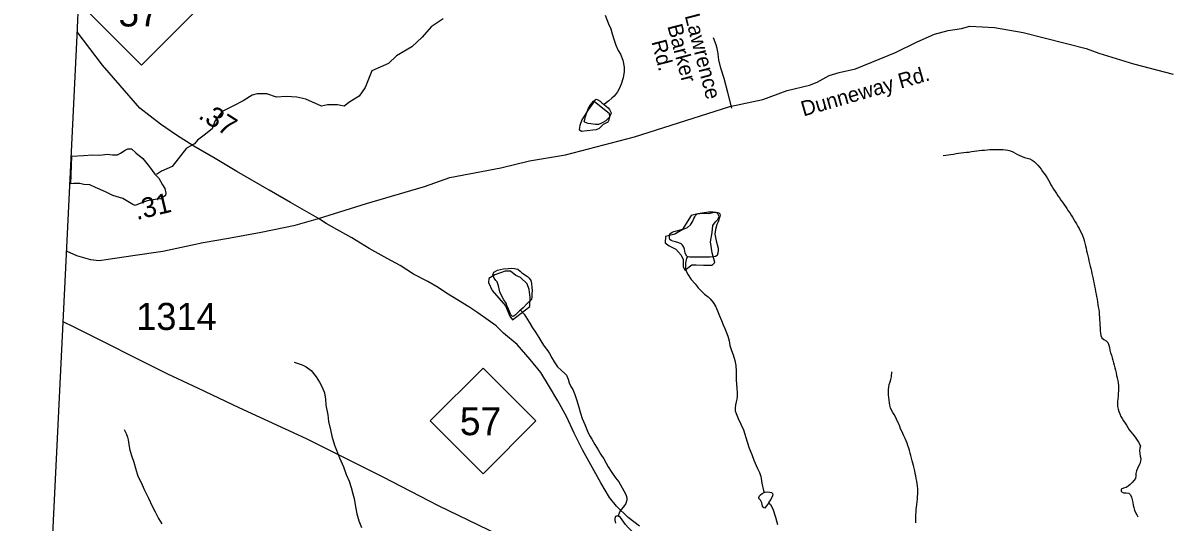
# Model space of a CAD drawing. Extents: x 1950930 to 2061844, y 904556 to 1017002.
# Drawn here: x 1958379 to 1965577, y 995121 to 998263 of the extents above; entities that cross this region are included whole.
import ezdxf

# ---------------------------------------------------------------- set-up
doc = ezdxf.new("R2010")
doc.units = 0
for name, color, linetype in [('Exist Boundary Political CountyLine', 7, 'Continuous'), ('Exist Hydrographic Creek Single Shore', 7, 'Continuous'), ('Exist Hydrographic Misc Water Feature', 7, 'Continuous'), ('Exist Road Non-System Type 51', 7, 'Continuous'), ('Exist Road Non-System Type 51 Label', 7, 'Continuous'), ('Exist Road Primary NC Attributed', 7, 'Continuous'), ('Exist Road Primary NC Mileage Hundredths English Label', 7, 'Continuous'), ('Exist Road Primary NC Shield CELL', 7, 'Continuous'), ('Exist Road Primary NC Shield Number Label', 7, 'Continuous'), ('Exist Road Primary US Structure Standard Bridge CELL', 7, 'Continuous'), ('Exist Road Secondary Type 41 Attributed', 7, 'Continuous'), ('Exist Road Secondary Type 51 Attributed', 7, 'Continuous'), ('Exist Road Secondary Type 51 Label', 7, 'Continuous'), ('Exist Road Secondary Type 51 Number Label', 7, 'Continuous'), ('Exist Utilities Electrical Transmission Line', 7, 'Continuous')]:
    doc.layers.add(name, color=color, linetype=linetype)

msp = doc.modelspace()

# ---------------------------------------------------------------- linework, layer by layer
at = {"layer": 'Exist Boundary Political CountyLine'}
msp.add_lwpolyline([(1954666.9, 907077.7), (1956979.8, 962278.8), (1958720.5, 998184), (1959482.1, 1016167.2)], dxfattribs=at)
at = {"layer": 'Exist Hydrographic Creek Single Shore'}
msp.add_line((1959250.3, 997329.2), (1959219.9, 997308.9), dxfattribs=at)
msp.add_lwpolyline([(1961022.4, 998288.5), (1960948.1, 998237.8), (1960890.7, 998173.6), (1960826.6, 998112.8), (1960728.7, 998055.4), (1960678.1, 998008.1), (1960573.4, 997960.8), (1960531.2, 997856.1), (1960494.1, 997802.1), (1960436.7, 997764.9), (1960399.6, 997737.9), (1960359.1, 997748), (1960295, 997748), (1960257.8, 997737.9), (1960160, 997781.8), (1960102.6, 997795.3), (1960035.1, 997798.7), (1959974.3, 997795.3), (1959913.5, 997815.6), (1959852.8, 997815.6), (1959822.4, 997808.8), (1959765, 997771.7), (1959704.3, 997741.3), (1959633.4, 997704.1), (1959586.1, 997643.3), (1959569.3, 997596), (1959518.6, 997555.5), (1959478.1, 997525.1), (1959457.9, 997501.4), (1959408.9, 997474.4), (1959317.8, 997359.6), (1959250.3, 997329.2)], dxfattribs=at)
at = {"layer": 'Exist Hydrographic Misc Water Feature'}
for points in [[(1962041.1, 998311.3), (1962062.8, 998257.3), (1962076.9, 998225.2), (1962086.8, 998193.2), (1962098.7, 998153.2), (1962108.5, 998123.1), (1962122.7, 998089.2), (1962138.5, 998065.1), (1962152.4, 998029.1), (1962162.5, 997985), (1962162.5, 997957), (1962154.3, 997917), (1962142.2, 997877), (1962130.1, 997847.1), (1962120.2, 997829.1), (1962107.9, 997813.1), (1962098.1, 997801.2), (1962083.9, 997789.2), (1962064, 997773.2), (1962047.8, 997759.2), (1962035.9, 997749.3)], [(1962035.9, 997749.3), (1962049.9, 997737.2), (1962059.9, 997729.2), (1962069.8, 997717.2), (1962079.8, 997697.1), (1962075.7, 997683.2), (1962067.7, 997667.2), (1962057.7, 997659.2), (1962045.8, 997647.2), (1962027.5, 997635.3), (1962015.6, 997629.2), (1961999.6, 997623.3), (1961981.6, 997623.3), (1961951.7, 997627.4), (1961935.7, 997629.3), (1961927.7, 997631.5), (1961913.5, 997637.4), (1961909.6, 997641.4), (1961913.7, 997655.5), (1961917.8, 997673.4), (1961923.8, 997691.5), (1961929.7, 997705.4), (1961935.9, 997721.4), (1961948, 997743.3), (1961957.8, 997757.4), (1961967.9, 997769.4), (1961980, 997779.4), (1961985.9, 997783.3), (1961992.1, 997781.3), (1962009.9, 997769.3), (1962023.8, 997757.3), (1962035.9, 997749.3)], [(1964167.7, 997429), (1964183.9, 997431.2), (1964200.1, 997433.3), (1964216.5, 997435.4), (1964232.7, 997437.5), (1964248.9, 997440.5), (1964265.1, 997442.5), (1964281.5, 997444.7), (1964297.7, 997446.8), (1964314.1, 997448.2), (1964330.3, 997450.2), (1964346.5, 997452.4), (1964362.7, 997454.5), (1964379.3, 997456.7), (1964395.5, 997458.7), (1964411.7, 997460.9), (1964428.3, 997462.2), (1964444.5, 997464.4), (1964460.7, 997465.6), (1964477.1, 997466.1), (1964493.5, 997466.6), (1964510.1, 997467), (1964526.7, 997466.7), (1964543.3, 997466.3), (1964559.7, 997464.4), (1964575.7, 997462.4), (1964591.1, 997457.9), (1964606.3, 997452), (1964620.6, 997443.4), (1964635, 997434.8), (1964649.5, 997427.2), (1964664.7, 997421.2), (1964680.7, 997415.9), (1964697.1, 997411.5), (1964712.7, 997407.1), (1964727.2, 997399.4), (1964739.8, 997390), (1964751.6, 997379.2), (1964762.9, 997367.5), (1964773.6, 997354.1), (1964783.8, 997341.6), (1964793.7, 997327.4), (1964803.5, 997314.1), (1964813, 997300.7), (1964821.8, 997287.4), (1964830, 997273.4), (1964838.2, 997258.4), (1964846.2, 997244.3), (1964854.4, 997230.1), (1964862.8, 997216.1), (1964871.6, 997201.9), (1964880.8, 997188.6), (1964890.1, 997175.3), (1964899.3, 997161.1), (1964908.7, 997147.9), (1964917.9, 997134.6), (1964927.4, 997121.1), (1964936.8, 997107.8), (1964946, 997093.7), (1964955.3, 997080.4), (1964964.3, 997067.1), (1964973.5, 997052.9), (1964982.3, 997039.6), (1964990.7, 997025.5), (1964999.4, 997011.4), (1965007.6, 996997.3), (1965015.3, 996982.3), (1965023.3, 996968.2), (1965030.9, 996954.1), (1965038.3, 996939.2), (1965044.7, 996924.3), (1965050, 996908.6), (1965054.5, 996892.9), (1965058.8, 996877.2), (1965062.9, 996860.7), (1965066.8, 996845), (1965070.3, 996828.6), (1965074, 996812.9), (1965077.7, 996797.2), (1965081.4, 996780.7), (1965085.1, 996765), (1965089.2, 996749.4), (1965092.9, 996732.9), (1965096.5, 996717.3), (1965100.4, 996700.8), (1965104.1, 996685.1), (1965107.4, 996669.4), (1965111.1, 996653), (1965114.2, 996637.3), (1965117.7, 996620.8), (1965120.7, 996605.1), (1965123.8, 996588.7), (1965127.1, 996572.2), (1965130.2, 996556.6), (1965133, 996540.1), (1965136.1, 996524.4), (1965138.8, 996507.9), (1965141.7, 996491.5), (1965143.9, 996475.8), (1965146.6, 996459.4)], [(1962560.1, 996790.1), (1962556.2, 996794.1), (1962546.1, 996814.1), (1962540.2, 996838), (1962536.3, 996852.1), (1962528.3, 996864.1), (1962520.3, 996872.1), (1962504.3, 996878.1), (1962484.2, 996884.2), (1962468.2, 996888.3), (1962456.3, 996894.2), (1962448.3, 996900.3), (1962446.5, 996908.3), (1962446.5, 996926.3), (1962448.3, 996934.3), (1962454.4, 996940.3), (1962462.4, 996946.2), (1962474.3, 996950.2), (1962498.3, 996956.2), (1962522.5, 996962.2), (1962538.5, 996966.1), (1962560.5, 996976), (1962578.5, 996992), (1962592.7, 997016), (1962600.7, 997032), (1962606.6, 997042), (1962610.7, 997050), (1962620.5, 997062), (1962636.5, 997063.9), (1962660.5, 997065.9), (1962670.6, 997065.9), (1962690.7, 997063.8), (1962702.6, 997065.9), (1962710.8, 997067.8), (1962726.8, 997071.7), (1962740.7, 997071.7), (1962748.7, 997069.7), (1962756.7, 997067.7), (1962762.6, 997061.7), (1962764.7, 997053.7), (1962762.6, 997043.7), (1962752.6, 997011.7), (1962744.6, 996993.8), (1962736.4, 996961.8), (1962732.3, 996933.7), (1962736.4, 996911.7), (1962740.3, 996891.7), (1962746.2, 996867.7), (1962752.2, 996845.6), (1962752.2, 996831.7), (1962750.3, 996813.6), (1962746, 996799.7), (1962736.2, 996793.7), (1962726.1, 996789.8), (1962702.2, 996787.7), (1962628.1, 996787.9), (1962604.1, 996787.9), (1962584, 996788), (1962574.2, 996788), (1962564.2, 996790.1), (1962560.1, 996790.1)], [(1962560.1, 996790.1), (1962554.1, 996782.1), (1962548, 996750.1), (1962548, 996720), (1962551.8, 996700), (1962563.9, 996678), (1962583.8, 996648), (1962607.8, 996620), (1962627.7, 996595.9), (1962643.7, 996577.8), (1962667.7, 996555.8), (1962689.6, 996539.7), (1962701.5, 996525.6), (1962721.6, 996503.7), (1962735.6, 996479.6), (1962749.5, 996451.6), (1962761.4, 996419.5), (1962773.3, 996389.5), (1962783.4, 996363.5), (1962795.2, 996339.5), (1962803.2, 996319.5), (1962813.1, 996291.4), (1962821.1, 996261.4), (1962827, 996233.4), (1962837.1, 996201.4), (1962846.9, 996173.4), (1962857, 996139.3), (1962862.9, 996107.3), (1962866.8, 996071.3), (1962866.8, 996049.3), (1962866.6, 996017.3), (1962868.7, 995989.2), (1962870.5, 995961.2), (1962872.6, 995937.3), (1962872.6, 995913.3), (1962870.3, 995895.3), (1962866.4, 995877.3), (1962862.3, 995859.2), (1962860.2, 995839.2), (1962860.2, 995821.3), (1962866.2, 995805.3), (1962878.3, 995773.2), (1962911.9, 995701.1), (1962935.9, 995627.1), (1962947.8, 995587), (1962963.8, 995547), (1962977.5, 995510.9), (1962999.7, 995459), (1963013.4, 995432.9), (1963021.4, 995408.9), (1963023.5, 995396.8), (1963027.4, 995366.8), (1963037.4, 995320.9), (1963041.3, 995306.8)], [(1961509.2, 996456), (1961503.2, 996450.1), (1961487.2, 996434.1), (1961477.2, 996426.1), (1961467.3, 996418.1), (1961459.3, 996416.2), (1961449.3, 996426.2), (1961439.2, 996446.2), (1961433.3, 996462.2), (1961423.4, 996484.2), (1961419.3, 996498.3), (1961405.4, 996520.2), (1961391.5, 996542.3), (1961379.6, 996570.2), (1961375.5, 996590.3), (1961371.6, 996608.4), (1961361.7, 996632.4), (1961353.5, 996642.3), (1961343.7, 996656.4), (1961339.6, 996668.5), (1961335.7, 996678.4), (1961341.8, 996694.4), (1961363.8, 996706.4), (1961401.7, 996714.3), (1961431.6, 996718.2), (1961453.8, 996720.1), (1961471.8, 996718.1), (1961491.7, 996712.1), (1961507.7, 996700), (1961515.7, 996692), (1961527.8, 996684.1), (1961543.8, 996674), (1961553.7, 996666), (1961563.7, 996656), (1961573.5, 996641.9), (1961577.6, 996621.9), (1961581.5, 996597.9), (1961583.6, 996577.9), (1961581.5, 996555.9), (1961581.5, 996538), (1961579.5, 996522), (1961549.3, 996493.9), (1961525.4, 996470), (1961509.2, 996456)], [(1961509.2, 996456), (1961533.2, 996430), (1961563.1, 996380), (1961585, 996343.9), (1961603.1, 996315.9), (1961625, 996283.8), (1961642.9, 996251.7), (1961658.8, 996227.7), (1961680.8, 996199.6), (1961692.7, 996181.6), (1961706.8, 996155.6), (1961720.6, 996129.5), (1961742.7, 996097.5), (1961764.7, 996077.5), (1961790.5, 996055.4), (1961798.5, 996045.4), (1961808.5, 996021.3), (1961816.5, 995997.3), (1961826.4, 995975.3), (1961838.5, 995955.3), (1961850.4, 995925.3), (1961862.3, 995893.2), (1961876.2, 995845.2), (1961886, 995807.1), (1961897.9, 995773.1), (1961913.9, 995735.1), (1961929.9, 995693), (1961943.9, 995667), (1961957.8, 995643), (1961977.7, 995609), (1961997.6, 995576.9), (1962015.6, 995546.8), (1962033.5, 995518.8), (1962047.4, 995492.8), (1962061.6, 995468.8), (1962079.4, 995440.7), (1962091.3, 995420.7), (1962107.3, 995400.6), (1962127.2, 995374.6), (1962149.3, 995336.6), (1962159.2, 995318.5), (1962167.2, 995302.5), (1962173.1, 995288.5), (1962179.1, 995274.5), (1962179.1, 995260.5), (1962177, 995252.5), (1962171.1, 995238.5), (1962156.9, 995216.5), (1962143, 995200.6), (1962135, 995188.6), (1962130.9, 995178.6), (1962122.9, 995160.5)], [(1965146.6, 996459.4), (1965148.4, 996442.9), (1965149.9, 996426.5), (1965151.1, 996410.1), (1965151.9, 996393.6), (1965152.7, 996377.2), (1965154, 996361.5), (1965155.2, 996345.1), (1965156.2, 996327.9), (1965157, 996310.7), (1965159.5, 996295), (1965165.4, 996280.1), (1965178.2, 996270.8), (1965193.5, 996262.3), (1965204.4, 996251.4), (1965210.1, 996235.7), (1965213.4, 996219.2), (1965217.3, 996202.7), (1965221.6, 996187), (1965226.3, 996171.3), (1965230.6, 996155.6), (1965235.2, 996139.9), (1965239.5, 996124.3), (1965243.8, 996108.6), (1965247.7, 996092.1), (1965251.8, 996076.5), (1965255.7, 996060.8), (1965259.2, 996044.3), (1965263, 996028.6), (1965266.3, 996012.2), (1965268.8, 995995.7), (1965270.8, 995980), (1965271.5, 995963.7), (1965270.8, 995947.2), (1965269.6, 995930.1), (1965268, 995913.7), (1965266.1, 995896.4), (1965265.1, 995880.1), (1965264.7, 995863.6), (1965265.7, 995848.1), (1965268.6, 995832.4), (1965273.1, 995816.7), (1965279, 995801.8), (1965286.4, 995786.9), (1965294.2, 995772.8), (1965303, 995758.7), (1965312.1, 995744.5), (1965321.3, 995730.5), (1965330.3, 995716.3), (1965339.1, 995702.1), (1965348.6, 995688.8), (1965358.8, 995676.3), (1965369.1, 995663.8), (1965379.5, 995650.4), (1965389.4, 995637.9), (1965397.6, 995623.8), (1965409, 995601.4)], [(1960086.3, 996126.8), (1960104.3, 996120.7), (1960136.3, 996110.6), (1960160.3, 996098.6), (1960192.3, 996074.5), (1960224.3, 996036.5), (1960244.2, 996002.4), (1960262, 995970.4), (1960276.2, 995934.4), (1960281.9, 995894.3), (1960285.8, 995858.3), (1960297.9, 995796.3), (1960301.8, 995754.2), (1960313.7, 995702.2), (1960323.5, 995662.2), (1960339.3, 995606.1), (1960371.3, 995526), (1960395.3, 995470), (1960413.2, 995422), (1960431, 995378), (1960444.9, 995339.8), (1960454.8, 995299.8), (1960462.8, 995269.9), (1960470.8, 995217.8), (1960480.6, 995173.7), (1960492.5, 995129.8), (1960508.5, 995087.7)], [(1963900.7, 995708.1), (1963894.5, 995723.1), (1963888.2, 995738.8), (1963881.8, 995753.6), (1963874.8, 995768.6), (1963867.5, 995783.5), (1963859.3, 995797.6), (1963851.5, 995811.8), (1963843.9, 995826.6), (1963837.5, 995841.5), (1963832.8, 995857.2), (1963829.7, 995872.9), (1963827.7, 995889.4), (1963826.2, 995905.8), (1963825.2, 995922.2), (1963824.2, 995938.7), (1963824.4, 995955.9), (1963826, 995971.4), (1963829.3, 995987.8), (1963834.4, 996003.3), (1963839.2, 996019.6), (1963843.7, 996035.1), (1963845.1, 996066.2)], [(1959015.3, 995704.7), (1959029.5, 995678.7), (1959037.5, 995656.7), (1959041.4, 995638.7), (1959045.3, 995610.7), (1959051.2, 995574.6), (1959065.1, 995534.6), (1959077, 995498.5), (1959087.1, 995460.6), (1959102.9, 995410.5), (1959122.8, 995370.5), (1959142.9, 995326.4), (1959168.7, 995272.4), (1959192.5, 995222.3), (1959210.3, 995186.2), (1959232.5, 995144.2), (1959252.4, 995110.2)], [(1963997.1, 995117.9), (1963996.9, 995134.3), (1963996.6, 995150.7), (1963997.1, 995167.1), (1963997.5, 995183.5), (1963998.1, 995199.8), (1963999.5, 995216.2), (1964001.6, 995232.6), (1964003.6, 995249), (1964005.7, 995265.3), (1964007.3, 995281.7), (1964008.3, 995298.1), (1964008.5, 995314.5), (1964007.7, 995330.9), (1964006.1, 995347.4), (1964004, 995363.8), (1964001.4, 995379.4), (1963998.7, 995395.9), (1963995.4, 995412.4), (1963992.3, 995428.1), (1963988.9, 995444.6), (1963985.2, 995460.2), (1963981.7, 995476.7), (1963977.8, 995492.4), (1963974.1, 995508), (1963969.8, 995524.5), (1963965.5, 995540.2), (1963961.2, 995555.9), (1963956.7, 995571.5), (1963951.7, 995587.2), (1963946.8, 995602.9), (1963941.7, 995618.6), (1963935.7, 995633.6), (1963928.8, 995648.4), (1963921.6, 995663.4), (1963914.2, 995678.4), (1963907.2, 995693.2), (1963900.7, 995708.1)], [(1965409, 995601.4), (1965404.9, 995585.9), (1965403.9, 995569.5), (1965404.5, 995553.1), (1965407.8, 995536.6), (1965410.7, 995521), (1965409.5, 995504.6), (1965404.3, 995489.1), (1965396.9, 995474.4), (1965390.4, 995459.1), (1965384.8, 995443.5), (1965380.5, 995428), (1965380.3, 995411.7), (1965377.1, 995396.1), (1965367.4, 995382.4), (1965356.6, 995370.3), (1965344, 995359), (1965331.9, 995347.7), (1965318.4, 995338.2), (1965302.6, 995335.3), (1965286.8, 995329.1), (1965288.7, 995314.2), (1965302.2, 995305.8), (1965319, 995306.2), (1965335, 995303.4), (1965347.5, 995293.3), (1965353.5, 995278.4), (1965357.2, 995261.9), (1965360.9, 995245.5), (1965363.5, 995229), (1965366.6, 995213.3), (1965371.7, 995197.6), (1965378.3, 995182.7), (1965385.7, 995167.8), (1965393.5, 995154)], [(1963069.2, 995242.7), (1963065.1, 995234.7), (1963055, 995220.8), (1963047, 995208.8), (1963039.1, 995210.9), (1963035.2, 995214.9), (1963031.1, 995220.8), (1963029.2, 995232.8), (1963027.2, 995242.8), (1963021.2, 995254.8), (1963019.2, 995258.8), (1963015.3, 995262.8), (1963009.3, 995270.9), (1963009.3, 995276.9), (1963013.2, 995286.8), (1963019.2, 995292.9), (1963029.2, 995300.9), (1963041.3, 995306.8)], [(1963041.3, 995306.8), (1963049.3, 995308.8), (1963063.2, 995312.8), (1963077.2, 995310.7), (1963087.2, 995308.7), (1963095.2, 995300.7), (1963097.3, 995292.7), (1963095.2, 995286.7), (1963083.3, 995264.7), (1963075.3, 995252.8), (1963069.2, 995242.7)], [(1963069.2, 995242.7), (1963081.1, 995232.8), (1963097.1, 995204.7), (1963113.1, 995152.6), (1963119, 995128.6), (1963125, 995106.6)], [(1962122.9, 995160.5), (1962116.9, 995158.6), (1962112.8, 995158.7), (1962106.9, 995156.6), (1962102.8, 995144.6), (1962102.8, 995132.6), (1962106.7, 995114.6)], [(1962278.3, 994850.3), (1962300.3, 994856.2), (1962316.2, 994862.2), (1962338.4, 994874.2), (1962350.3, 994882.1), (1962358.3, 994890.1), (1962360.3, 994896.1), (1962358.3, 994904.1), (1962342.5, 994928.1), (1962328.5, 994948.1), (1962320.6, 994962.2), (1962302.5, 994982.2), (1962288.6, 994992.3), (1962274.6, 995008.3), (1962234.6, 995038.4), (1962208.8, 995064.3), (1962186.9, 995088.4), (1962170.7, 995106.5), (1962158.8, 995120.5), (1962148.9, 995136.5), (1962138.9, 995150.6), (1962130.9, 995156.5), (1962127, 995156.5), (1962122.9, 995160.5)]]:
    msp.add_lwpolyline(points, dxfattribs=at)
for points in [[(1961973.4, 997768.3), (1961934.6, 997715.9), (1961895.8, 997653.4), (1961882.3, 997616.3), (1961878.9, 997592.6), (1961894.1, 997580.8), (1961927.8, 997585.9), (1961964.9, 997589.3), (1961986.9, 997590.9), (1962007.1, 997599.4), (1962030.8, 997624.7), (1962061.1, 997639.9), (1962067.9, 997653.4), (1962071.3, 997672), (1962069.6, 997690.6)], [(1958687.4, 997423.7), (1958760, 997428.8), (1958817.4, 997432.2), (1958863, 997430.5), (1958910.2, 997437.3), (1958942.3, 997432.2), (1958974.3, 997432.2), (1958992.9, 997442.3), (1959021.6, 997460.9), (1959040.2, 997471), (1959062.1, 997469.3), (1959089.1, 997445.7), (1959133, 997408.5), (1959175.2, 997357.9), (1959208.9, 997310.6), (1959234.2, 997285.3), (1959257.9, 997244.7), (1959271.4, 997221.1), (1959278.1, 997190.7), (1959276.4, 997177.2), (1959246.1, 997155.2), (1959210.6, 997151.8), (1959160, 997143.4), (1959121.2, 997128.2), (1959085.7, 997113), (1959070.5, 997119.7), (1959008.1, 997158.6), (1958945.6, 997175.5), (1958898.4, 997199.1), (1958835.9, 997226.1), (1958800.5, 997243), (1958763.4, 997246.4), (1958736.4, 997251.5), (1958711.1, 997251.5), (1958697.6, 997251.5), (1958680.7, 997249.8)], [(1962526.5, 996960.2), (1962479.3, 996933.1), (1962421.9, 996919.6), (1962418.5, 996879.1), (1962445.5, 996858.8), (1962486, 996838.6), (1962519.8, 996801.4), (1962533.3, 996774.4), (1962533.3, 996730.5), (1962543.4, 996706.8), (1962587.3, 996740.6), (1962614.3, 996740.6), (1962661.5, 996737.2), (1962715.6, 996737.2), (1962732.4, 996754.1), (1962715.6, 996814.9), (1962705.4, 996885.8), (1962715.6, 996943.3), (1962718.9, 996987.2), (1962735.8, 997010.8), (1962749.3, 997024.3), (1962759.4, 997044.6), (1962749.3, 997064.9), (1962722.3, 997071.6), (1962691.9, 997071.6), (1962651.4, 997064.9), (1962624.4, 997061.5), (1962583.9, 997051.4)], [(1961459.5, 996393.5), (1961567.5, 996478), (1961570.9, 996535.4), (1961564.1, 996586), (1961550.6, 996619.8), (1961510.1, 996660.4), (1961479.7, 996673.9), (1961446, 996700.9), (1961412.2, 996700.9), (1961348.1, 996677.2), (1961311, 996653.6), (1961307.6, 996630), (1961331.2, 996579.3), (1961415.6, 996481.3), (1961442.6, 996417.2)]]:
    msp.add_lwpolyline(points, close=True, dxfattribs=at)
at = {"layer": 'Exist Road Non-System Type 51'}
msp.add_lwpolyline([(1962838.8, 997725.9), (1962813.4, 997825.1), (1962791.1, 997913.4), (1962769.5, 997978.2), (1962756.5, 998029.3), (1962754.6, 998047.8), (1962752.8, 998068.1), (1962750.1, 998080.8), (1962745.8, 998102.4), (1962739.4, 998125.2), (1962724.1, 998167.8)], dxfattribs=at)
at = {"layer": 'Exist Road Primary NC Attributed'}
for points in [[(1960238.5, 997031), (1960063.1, 997133.5), (1959929.1, 997210.9), (1959725.8, 997328.1), (1959587.8, 997409.6), (1959453.8, 997487), (1959345.6, 997555.9), (1959245.2, 997624.4), (1959113.8, 997725.7), (1958991.3, 997868.9), (1958880.5, 997995.7), (1958721.5, 998207.3)], [(1962258.2, 995095.5), (1962187.5, 995151.2), (1962113.3, 995221.1), (1962068.7, 995276.1), (1962014.9, 995367.6), (1961963.3, 995462.9), (1961900.2, 995576.5), (1961846.8, 995681.8), (1961799.5, 995785), (1961743.9, 995884.4), (1961692.1, 995971.7), (1961636.4, 996063.3), (1961570.4, 996144.9), (1961488.8, 996239), (1961402.6, 996311.2), (1961355.7, 996356.4), (1961306.6, 996391.7), (1961241.8, 996437.2), (1961184.8, 996476.8), (1961119.7, 996516.4), (1961042.9, 996562.4), (1960991.8, 996597.7), (1960926.7, 996635.4), (1960835.9, 996681.7), (1960753.1, 996735.8), (1960670.2, 996780), (1960557.9, 996842.7), (1960447.4, 996909.6), (1960354.9, 996962), (1960287.6, 996999.8), (1960238.5, 997031)]]:
    msp.add_lwpolyline(points, dxfattribs=at)
at = {"layer": 'Exist Road Primary NC Shield CELL'}
for points in [[(1958792.7, 998329.7), (1959125.7, 998662.7), (1959458.7, 998329.7), (1959125.7, 997996.7)], [(1960940.7, 995758.1), (1961273.7, 996091.1), (1961606.7, 995758.1), (1961273.7, 995425.2)]]:
    msp.add_lwpolyline(points, close=True, dxfattribs=at)
at = {"layer": 'Exist Road Secondary Type 41 Attributed'}
msp.add_lwpolyline([(1958654.6, 996825.9), (1958716.3, 996798.2), (1958803.5, 996773.8), (1958859.2, 996768.5), (1958916.5, 996776.9), (1959071.4, 996799), (1959259.1, 996825.7), (1959436.1, 996863.5), (1959512.5, 996881.5), (1959673.3, 996907.4), (1959878.4, 996946.2), (1960091.4, 996990.8), (1960238.5, 997031)], dxfattribs=at)
at = {"layer": 'Exist Road Secondary Type 51 Attributed'}
msp.add_lwpolyline([(1960238.5, 997031), (1960541, 997127.2), (1960905.7, 997233.9), (1961065.1, 997289.6), (1961386.5, 997349.8), (1961565.9, 997394.9), (1961793, 997433), (1962225.8, 997545.9), (1962826.8, 997736.4), (1963033.8, 997781.1), (1963187.4, 997837.2), (1963327.4, 997871.7), (1963374.6, 997890.6), (1963451.8, 997930.6), (1963513.8, 997950.8), (1963617, 997973.1), (1963869, 998075.5), (1964005.5, 998143.8), (1964113.1, 998191.1), (1964199.8, 998214.8), (1964283.8, 998227.9), (1964335.7, 998242.1), (1964490.5, 998233.8), (1964671.6, 998202.3), (1965068, 998101.1), (1965146.4, 998071.9), (1965366.2, 998004.3), (1965615.9, 997939.6)], dxfattribs=at)
at = {"layer": 'Exist Utilities Electrical Transmission Line'}
for points in [[(1958633.7, 996381.5), (1958695.6, 996351.6), (1959288.3, 996054.4), (1959480.8, 995963.7)], [(1959480.8, 995963.7), (1959737.1, 995842.9), (1960160.4, 995648.1), (1960642.4, 995405.6), (1960992, 995226.7), (1961308.2, 995072.5), (1961554.9, 994948.1)]]:
    msp.add_lwpolyline(points, dxfattribs=at)

# ---------------------------------------------------------------- texts
at = {"layer": 'Exist Road Non-System Type 51 Label'}
for s, p in [('Lawrence', (1962541.8, 998307.5)), (' Barker', (1962423.7, 998276.9)), ('   Rd.', (1962305.6, 998246.3))]:
    msp.add_text(s, height=95, rotation=284.54042, dxfattribs=at).set_placement(p)
at = {"layer": 'Exist Road Primary NC Mileage Hundredths English Label'}
msp.add_text('.37', height=125, rotation=327.51184, dxfattribs=at).set_placement((1959476.7, 997666.5))
at = {"layer": 'Exist Road Primary NC Shield Number Label'}
for p in [(1958979.8, 998240), (1961127.8, 995668.4)]:
    msp.add_text('57', height=175, dxfattribs=at).set_placement(p)
at = {"layer": 'Exist Road Primary US Structure Standard Bridge CELL'}
msp.add_text('.31', height=125, rotation=13.25848, dxfattribs=at).set_placement((1959095, 997021.6))
at = {"layer": 'Exist Road Secondary Type 51 Label'}
msp.add_text('Dunneway Rd.', height=95, rotation=15.95933, dxfattribs=at).set_placement((1963289.4, 997673.8))
at = {"layer": 'Exist Road Secondary Type 51 Number Label'}
msp.add_text('1314', height=170, dxfattribs=at).set_placement((1959092.2, 996330.6))

doc.saveas('drawing.dxf')
